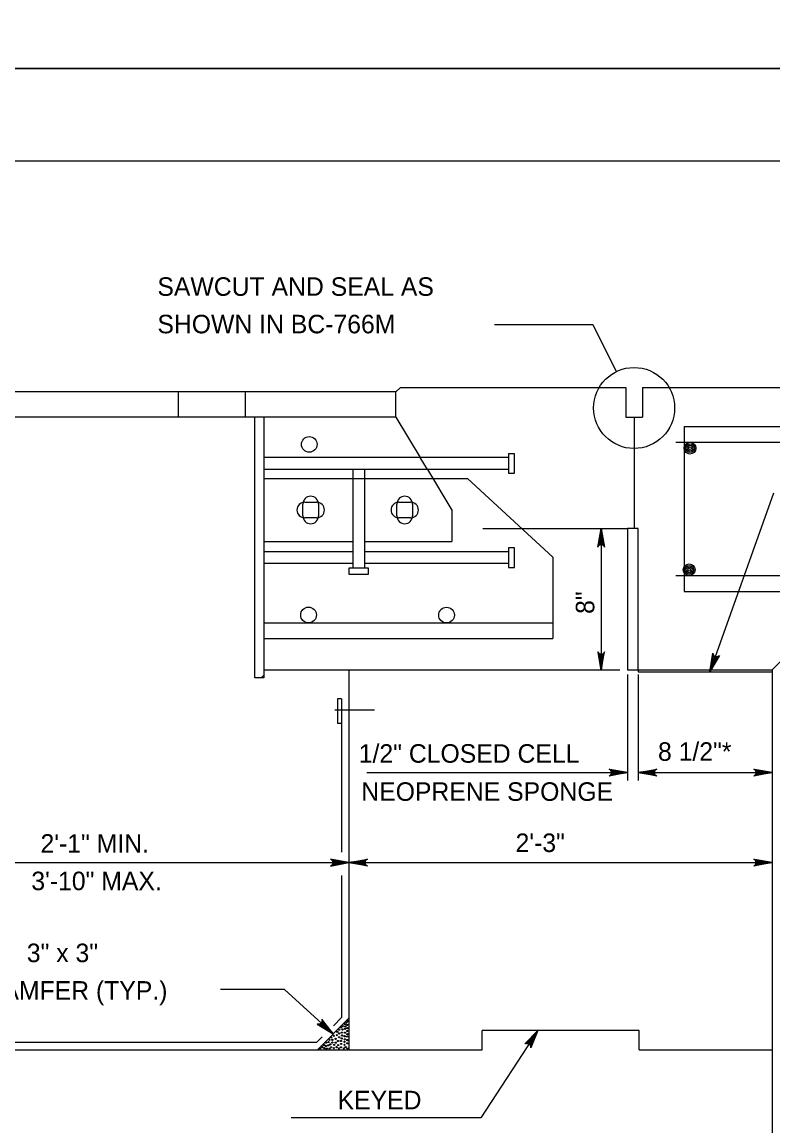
# Model space of a CAD drawing. Extents: x 636530 to 644067, y 294168 to 299122.
# Drawn here: x 639317.7 to 639439.4, y 295185.2 to 295364 of the extents above; entities that cross this region are included whole.
import ezdxf

# ---------------------------------------------------------------- set-up
doc = ezdxf.new("R2010")
doc.units = 0
doc.layers.add('1', color=7, linetype='Continuous')
doc.layers.add('PLT-BNDY', color=7, linetype='Continuous')

msp = doc.modelspace()

# ---------------------------------------------------------------- linework, layer by layer
at = {"layer": '1'}
for p, q in [((639832.78, 295341.48), (639046.78, 295341.48)), ((639394.21, 295314.98), (639410.15, 295314.98)), ((639410.15, 295314.98), (639413.94, 295307.37)), ((639378.98, 295304.82), (639415.51, 295304.82)), ((639415.51, 295304.81), (639415.51, 295300.01)), ((639418.22, 295304.82), (639525.07, 295304.82)), ((639418.22, 295304.81), (639418.22, 295300.01)), ((639378.27, 295304.11), (639291.89, 295304.11)), ((639343.02, 295299.98), (639343.02, 295304.11)), ((639353.82, 295304.11), (639353.82, 295299.98)), ((639378.24, 295304.11), (639378.26, 295304.09)), ((639378.27, 295299.98), (639378.27, 295304.11)), ((639378.27, 295299.98), (639291.89, 295299.98)), ((639355.41, 295257.82), (639355.41, 295299.98)), ((639356.83, 295299.98), (639356.83, 295257.82)), ((639378.27, 295299.98), (639382.21, 295293.45)), ((639415.51, 295300.01), (639418.22, 295300.01)), ((639416.88, 295300.01), (639416.88, 295281.95)), ((639424.96, 295298.47), (639506.24, 295298.47)), ((639424.96, 295298.47), (639424.96, 295271.8)), ((639423.64, 295295.93), (639507.51, 295295.93)), ((639396.52, 295293.45), (639356.83, 295293.45)), ((639383.36, 295291.54), (639382.21, 295293.45)), ((639396.52, 295291.54), (639356.83, 295291.54)), ((639371.29, 295291.54), (639371.29, 295275.53)), ((639373.19, 295291.54), (639373.19, 295275.53)), ((639383.36, 295291.54), (639387.31, 295284.97)), ((639356.83, 295290.05), (639384.49, 295290.05)), ((639384.49, 295290.05), (639389.85, 295290.05)), ((639389.85, 295290.05), (639403.68, 295277.35)), ((639439.47, 295287.72), (639429.14, 295258.78)), ((639363.18, 295284.97), (639363.18, 295285.93)), ((639363.5, 295286.25), (639364.45, 295286.25)), ((639364.45, 295286.25), (639365.4, 295286.25)), ((639365.72, 295285.93), (639365.72, 295284.97)), ((639378.42, 295284.97), (639378.42, 295285.93)), ((639378.74, 295286.25), (639379.69, 295286.25)), ((639379.69, 295286.25), (639380.64, 295286.25)), ((639380.96, 295285.93), (639380.96, 295284.97)), ((639363.18, 295284.02), (639363.18, 295284.97)), ((639364.45, 295283.7), (639363.5, 295283.7)), ((639365.4, 295283.7), (639364.45, 295283.7)), ((639365.72, 295284.97), (639365.72, 295284.02)), ((639378.42, 295284.02), (639378.42, 295284.97)), ((639379.69, 295283.7), (639378.74, 295283.7)), ((639380.64, 295283.7), (639379.69, 295283.7)), ((639380.96, 295284.97), (639380.96, 295284.02)), ((639387.31, 295284.97), (639387.31, 295279.89)), ((639392.34, 295281.95), (639415.79, 295281.95)), ((639411.52, 295281.95), (639411.52, 295259.09)), ((639356.83, 295279.89), (639371.29, 295279.89)), ((639373.19, 295279.89), (639387.31, 295279.89)), ((639371.29, 295278.21), (639356.83, 295278.21)), ((639396.52, 295278.21), (639373.19, 295278.21)), ((639371.29, 295276.3), (639356.83, 295276.3)), ((639396.52, 295276.3), (639373.19, 295276.3)), ((639403.68, 295277.35), (639403.68, 295264.17)), ((639423.64, 295274.34), (639507.51, 295274.34)), ((639424.96, 295271.8), (639506.24, 295271.8)), ((639356.83, 295266.71), (639403.68, 295266.71)), ((639356.83, 295264.17), (639403.68, 295264.17)), ((639439.24, 295259.09), (639444.33, 295264.18)), ((639356.83, 295258.21), (639356.44, 295257.82)), ((639356.83, 295259.09), (639370.65, 295259.09)), ((639370.65, 295259.09), (639370.65, 295197.57)), ((639370.65, 295259.09), (639414.53, 295259.09)), ((639415.79, 295258.33), (639415.79, 295241.19)), ((639417.54, 295259.09), (639439.24, 295259.09)), ((639417.54, 295259.09), (639417.54, 295258.78)), ((639417.54, 295258.78), (639439.24, 295258.78)), ((639417.54, 295258.33), (639417.54, 295241.19)), ((639439.24, 295259.09), (639439.24, 295078.06)), ((639356.83, 295257.82), (639355.41, 295257.82)), ((639368.82, 295254.38), (639368.82, 295250.42)), ((639369.43, 295254.38), (639368.82, 295254.38)), ((639369.43, 295254.38), (639369.43, 295250.42)), ((639369.43, 295254.38), (639369.43, 295229.58)), ((639368.38, 295252.61), (639374.78, 295252.61)), ((639369.43, 295250.42), (639368.82, 295250.42)), ((639373.52, 295242.45), (639415.79, 295242.45)), ((639417.54, 295242.45), (639439.24, 295242.45)), ((639291.89, 295227.88), (639370.65, 295227.88)), ((639370.65, 295227.88), (639439.23, 295227.88)), ((639369.43, 295225.78), (639369.43, 295202.78)), ((639360.18, 295207.33), (639349.83, 295207.33)), ((639360.18, 295207.33), (639368.09, 295200.13)), ((639369.43, 295202.78), (639368.12, 295201.47)), ((639370.65, 295202.69), (639365.53, 295197.57)), ((639366.31, 295199.66), (639365.44, 295198.79)), ((639401.28, 295200.7), (639392.01, 295186.57)), ((639417.66, 295200.7), (639392.26, 295200.7)), ((639392.26, 295197.57), (639392.26, 295200.7)), ((639417.66, 295197.57), (639417.66, 295200.7)), ((639291.89, 295197.57), (639370.65, 295197.57)), ((639297.1, 295198.79), (639365.44, 295198.79)), ((639370.65, 295197.57), (639392.26, 295197.57)), ((639417.66, 295197.57), (639439.24, 295197.57)), ((639392.01, 295186.57), (639361.3, 295186.57))]:
    msp.add_line(p, q, dxfattribs=at)
for points in [[(639378.27, 295304.11), (639378.98, 295304.82)], [(639411.52, 295281.95), (639412.08, 295278.97), (639412, 295279.09), (639411.92, 295279.2), (639411.82, 295279.26), (639411.72, 295279.32), (639411.62, 295279.34), (639411.52, 295279.35), (639411.42, 295279.34), (639411.32, 295279.32), (639411.22, 295279.26), (639411.12, 295279.2), (639411.04, 295279.09), (639410.96, 295278.97), (639411.52, 295281.95), (639411.04, 295279.09), (639411.12, 295279.2), (639411.52, 295281.95), (639411.22, 295279.26), (639411.32, 295279.32), (639411.52, 295281.95), (639411.42, 295279.34), (639411.52, 295279.35), (639411.52, 295281.95), (639411.62, 295279.34), (639411.72, 295279.32), (639411.52, 295281.95), (639411.82, 295279.26), (639411.92, 295279.2), (639411.52, 295281.95), (639412, 295279.09)], [(639411.52, 295259.01), (639412.08, 295261.99), (639412, 295261.88), (639411.92, 295261.76), (639411.82, 295261.7), (639411.72, 295261.64), (639411.62, 295261.63), (639411.52, 295261.61), (639411.42, 295261.63), (639411.32, 295261.64), (639411.22, 295261.7), (639411.12, 295261.76), (639411.04, 295261.88), (639410.96, 295261.99), (639411.52, 295259.01), (639411.04, 295261.88), (639411.12, 295261.76), (639411.52, 295259.01), (639411.22, 295261.7), (639411.32, 295261.64), (639411.52, 295259.01), (639411.42, 295261.63), (639411.52, 295261.61), (639411.52, 295259.01), (639411.62, 295261.63), (639411.72, 295261.64), (639411.52, 295259.01), (639411.82, 295261.7), (639411.92, 295261.76), (639411.52, 295259.01), (639412, 295261.88)], [(639429.14, 295258.78), (639429.62, 295261.78), (639429.69, 295261.51), (639429.84, 295261.33), (639430.01, 295261.23), (639430.21, 295261.2), (639430.44, 295261.24), (639430.67, 295261.4), (639429.14, 295258.78), (639430.44, 295261.24), (639430.21, 295261.2), (639429.14, 295258.78), (639430.01, 295261.23), (639429.84, 295261.33), (639429.14, 295258.78), (639429.69, 295261.51)], [(639415.79, 295242.45), (639412.81, 295241.89), (639412.92, 295241.97), (639413.04, 295242.05), (639413.1, 295242.15), (639413.15, 295242.25), (639413.17, 295242.35), (639413.19, 295242.45), (639413.17, 295242.55), (639413.15, 295242.65), (639413.1, 295242.75), (639413.04, 295242.85), (639412.92, 295242.93), (639412.81, 295243.01), (639415.79, 295242.45), (639412.92, 295242.93), (639413.04, 295242.85), (639415.79, 295242.45), (639413.1, 295242.75), (639413.15, 295242.65), (639415.79, 295242.45), (639413.17, 295242.55), (639413.19, 295242.45), (639415.79, 295242.45), (639413.17, 295242.35), (639413.15, 295242.25), (639415.79, 295242.45), (639413.1, 295242.15), (639413.04, 295242.05), (639415.79, 295242.45), (639412.92, 295241.97)], [(639417.54, 295242.45), (639420.52, 295243.01), (639420.41, 295242.93), (639420.29, 295242.85), (639420.23, 295242.75), (639420.17, 295242.65), (639420.16, 295242.55), (639420.14, 295242.45), (639420.16, 295242.35), (639420.17, 295242.25), (639420.23, 295242.15), (639420.29, 295242.05), (639420.41, 295241.97), (639420.52, 295241.89), (639417.54, 295242.45), (639420.41, 295241.97), (639420.29, 295242.05), (639417.54, 295242.45), (639420.23, 295242.15), (639420.17, 295242.25), (639417.54, 295242.45), (639420.16, 295242.35), (639420.14, 295242.45), (639417.54, 295242.45), (639420.16, 295242.55), (639420.17, 295242.65), (639417.54, 295242.45), (639420.23, 295242.75), (639420.29, 295242.85), (639417.54, 295242.45), (639420.41, 295242.93)], [(639439.24, 295242.45), (639436.26, 295241.89), (639436.37, 295241.97), (639436.49, 295242.05), (639436.55, 295242.15), (639436.61, 295242.25), (639436.62, 295242.35), (639436.64, 295242.45), (639436.62, 295242.55), (639436.61, 295242.65), (639436.55, 295242.75), (639436.49, 295242.85), (639436.37, 295242.93), (639436.26, 295243.01), (639439.24, 295242.45), (639436.37, 295242.93), (639436.49, 295242.85), (639439.24, 295242.45), (639436.55, 295242.75), (639436.61, 295242.65), (639439.24, 295242.45), (639436.62, 295242.55), (639436.64, 295242.45), (639439.24, 295242.45), (639436.62, 295242.35), (639436.61, 295242.25), (639439.24, 295242.45), (639436.55, 295242.15), (639436.49, 295242.05), (639439.24, 295242.45), (639436.37, 295241.97)], [(639370.65, 295227.88), (639367.67, 295228.44), (639367.78, 295228.36), (639367.9, 295228.28), (639367.96, 295228.18), (639368.02, 295228.08), (639368.03, 295227.98), (639368.05, 295227.88), (639368.03, 295227.78), (639368.02, 295227.68), (639367.96, 295227.58), (639367.9, 295227.48), (639367.78, 295227.4), (639367.67, 295227.32), (639370.65, 295227.88), (639367.78, 295227.4), (639367.9, 295227.48), (639370.65, 295227.88), (639367.96, 295227.58), (639368.02, 295227.68), (639370.65, 295227.88), (639368.03, 295227.78), (639368.05, 295227.88), (639370.65, 295227.88), (639368.03, 295227.98), (639368.02, 295228.08), (639370.65, 295227.88), (639367.96, 295228.18), (639367.9, 295228.28), (639370.65, 295227.88), (639367.78, 295228.36)], [(639370.65, 295227.88), (639373.63, 295228.44), (639373.52, 295228.36), (639373.4, 295228.28), (639373.35, 295228.18), (639373.29, 295228.08), (639373.27, 295227.98), (639373.25, 295227.88), (639373.27, 295227.78), (639373.29, 295227.68), (639373.35, 295227.58), (639373.4, 295227.48), (639373.52, 295227.4), (639373.63, 295227.32), (639370.65, 295227.88), (639373.52, 295227.4), (639373.4, 295227.48), (639370.65, 295227.88), (639373.35, 295227.58), (639373.29, 295227.68), (639370.65, 295227.88), (639373.27, 295227.78), (639373.25, 295227.88), (639370.65, 295227.88), (639373.27, 295227.98), (639373.29, 295228.08), (639370.65, 295227.88), (639373.35, 295228.18), (639373.4, 295228.28), (639370.65, 295227.88), (639373.52, 295228.36)], [(639439.23, 295227.88), (639436.25, 295227.32), (639436.36, 295227.4), (639436.48, 295227.48), (639436.54, 295227.58), (639436.6, 295227.68), (639436.61, 295227.78), (639436.63, 295227.88), (639436.61, 295227.98), (639436.6, 295228.08), (639436.54, 295228.18), (639436.48, 295228.28), (639436.36, 295228.36), (639436.25, 295228.44), (639439.23, 295227.88), (639436.36, 295228.36), (639436.48, 295228.28), (639439.23, 295227.88), (639436.54, 295228.18), (639436.6, 295228.08), (639439.23, 295227.88), (639436.61, 295227.98), (639436.63, 295227.88), (639439.23, 295227.88), (639436.61, 295227.78), (639436.6, 295227.68), (639439.23, 295227.88), (639436.54, 295227.58), (639436.48, 295227.48), (639439.23, 295227.88), (639436.36, 295227.4)], [(639368.09, 295200.13), (639366.26, 295202.55), (639366.29, 295202.42), (639366.32, 295202.28), (639366.3, 295202.17), (639366.28, 295202.05), (639366.22, 295201.97), (639366.17, 295201.88), (639366.09, 295201.82), (639366.01, 295201.76), (639365.9, 295201.72), (639365.78, 295201.69), (639365.65, 295201.71), (639365.51, 295201.73), (639368.09, 295200.13), (639365.65, 295201.71), (639365.78, 295201.69), (639368.09, 295200.13), (639365.9, 295201.72), (639366.01, 295201.76), (639368.09, 295200.13), (639366.09, 295201.82), (639366.17, 295201.88), (639368.09, 295200.13), (639366.22, 295201.97), (639366.28, 295202.05), (639368.09, 295200.13), (639366.3, 295202.17), (639366.32, 295202.28), (639368.09, 295200.13), (639366.29, 295202.42)], [(639401.28, 295200.7), (639400.11, 295197.89), (639400.1, 295198.03), (639400.1, 295198.17), (639400.05, 295198.28), (639400, 295198.38), (639399.92, 295198.45), (639399.85, 295198.52), (639399.76, 295198.56), (639399.66, 295198.6), (639399.55, 295198.61), (639399.43, 295198.61), (639399.3, 295198.56), (639399.17, 295198.51), (639401.28, 295200.7), (639399.3, 295198.56), (639399.43, 295198.61), (639401.28, 295200.7), (639399.55, 295198.61), (639399.66, 295198.6), (639401.28, 295200.7), (639399.76, 295198.56), (639399.85, 295198.52), (639401.28, 295200.7), (639399.92, 295198.45), (639400, 295198.38), (639401.28, 295200.7), (639400.05, 295198.28), (639400.1, 295198.17), (639401.28, 295200.7), (639400.1, 295198.03)]]:
    msp.add_lwpolyline(points, dxfattribs=at)
for points in [[(639397.47, 295290.91), (639397.47, 295294.09), (639396.52, 295294.09), (639396.52, 295290.91)], [(639415.79, 295259.09), (639417.54, 295259.09), (639417.54, 295281.95), (639415.79, 295281.95)], [(639397.47, 295275.67), (639397.47, 295278.84), (639396.52, 295278.84), (639396.52, 295275.67)], [(639373.83, 295275.53), (639370.65, 295275.53), (639370.65, 295274.58), (639373.83, 295274.58)]]:
    msp.add_lwpolyline(points, close=True, dxfattribs=at)
for centre, radius in [((639416.86, 295301.49), 6.56), ((639364.22, 295295.59), 1.27), ((639425.91, 295294.98), 0.952), ((639425.91, 295294.98), 0.714), ((639425.91, 295294.98), 0.476), ((639425.91, 295294.98), 0.238), ((639425.78, 295275.29), 0.952), ((639425.78, 295275.29), 0.714), ((639425.78, 295275.29), 0.476), ((639425.78, 295275.29), 0.238), ((639364.1, 295267.97), 1.27), ((639386.46, 295267.95), 1.27), ((639369.39, 295201.17), 0.0964), ((639369.67, 295201.4), 0.0964), ((639370.01, 295200.95), 0.0964), ((639370.01, 295201.71), 0.0964), ((639370.07, 295201.34), 0.0964), ((639370.25, 295201.96), 0.0964), ((639370.4, 295201.59), 0.0964), ((639370.4, 295201.08), 0.0964), ((639370.49, 295202.22), 0.0964), ((639367.49, 295199.18), 0.0964), ((639367.76, 295199.54), 0.0964), ((639367.96, 295199.18), 0.0964), ((639368.19, 295199.83), 0.0964), ((639368.49, 295199.34), 0.0964), ((639368.69, 295199.94), 0.0964), ((639368.76, 295200.48), 0.0964), ((639369.06, 295200.22), 0.0964), ((639369.06, 295199.59), 0.0964), ((639369.07, 295200.82), 0.0964), ((639369.48, 295199.4), 0.0964), ((639369.5, 295200.35), 0.0964), ((639369.51, 295199.88), 0.0964), ((639369.61, 295200.84), 0.0964), ((639369.95, 295199.76), 0.0964), ((639369.98, 295199.27), 0.0964), ((639370.02, 295200.33), 0.0964), ((639370.37, 295199.7), 0.0964), ((639370.39, 295200.61), 0.0964), ((639370.39, 295200.09), 0.0964), ((639370.39, 295199.14), 0.0964), ((639365.99, 295197.75), 0.0964), ((639366.34, 295197.98), 0.0964), ((639366.61, 295198.35), 0.0964), ((639366.66, 295197.84), 0.0964), ((639366.92, 295198.17), 0.0964), ((639366.93, 295198.71), 0.0964), ((639367.05, 295197.75), 0.0964), ((639367.31, 295198.3), 0.0964), ((639367.33, 295198.82), 0.0964), ((639367.49, 295197.76), 0.0964), ((639367.63, 295198.46), 0.0964), ((639367.77, 295197.97), 0.0964), ((639367.96, 295198.76), 0.0964), ((639368.21, 295197.82), 0.0964), ((639368.26, 295198.35), 0.0964), ((639368.51, 295198.71), 0.0964), ((639368.65, 295197.98), 0.0964), ((639368.87, 295198.99), 0.0964), ((639368.89, 295198.34), 0.0964), ((639369.02, 295197.78), 0.0964), ((639369.37, 295198.99), 0.0964), ((639369.37, 295197.97), 0.0964), ((639369.39, 295198.51), 0.0964), ((639369.81, 295197.78), 0.0964), ((639369.94, 295198.37), 0.0964), ((639369.94, 295198.87), 0.0964), ((639370.13, 295197.99), 0.0964), ((639370.39, 295198.62), 0.0964), ((639370.41, 295197.76), 0.0964)]:
    msp.add_circle(centre, radius, dxfattribs=at)
for centre, start, end in [((639364.45, 295285.93), 0, 180), ((639379.69, 295285.93), 0, 180), ((639363.5, 295284.97), 90, 270), ((639365.4, 295284.97), 270, 90), ((639378.74, 295284.97), 90, 270), ((639380.64, 295284.97), 270, 90), ((639364.45, 295284.02), 180, 0), ((639379.69, 295284.02), 180, 0)]:
    msp.add_arc(centre, 1.27, start, end, dxfattribs=at)
at = {"layer": 'PLT-BNDY'}
for points in [[(639006.78, 295950.48), (639847.78, 295950.48), (639847.78, 295356.48), (639006.78, 295356.48)], [(639006.78, 295356.48), (639847.78, 295356.48), (639847.78, 294762.48), (639006.78, 294762.48)]]:
    msp.add_lwpolyline(points, close=True, dxfattribs=at)

# ---------------------------------------------------------------- texts
at = {"layer": '1'}
for s, p in [('SAWCUT AND SEAL AS', (639339.61, 295319.65)), ('SHOWN IN BC-766M', (639339.61, 295313.58)), ('8 1/2"*', (639420.73, 295244.36)), ('1/2" CLOSED CELL', (639372.24, 295244.05)), ('NEOPRENE SPONGE', (639372.65, 295237.88)), ('2\'-1" MIN.', (639320.67, 295229.48)), ('2\'-3"', (639397.65, 295229.59)), ('3\'-10" MAX.', (639319.18, 295223.41)), ('3" x 3"', (639318.45, 295211.76)), ('CHAMFER (TYP.)', (639308.7, 295205.68)), ('KEYED', (639368.8, 295187.93))]:
    msp.add_text(s, height=3, dxfattribs=at).set_placement(p)
msp.add_text('8"', height=3, rotation=90, dxfattribs=at).set_placement((639410.41, 295268.14))

doc.saveas('drawing.dxf')
